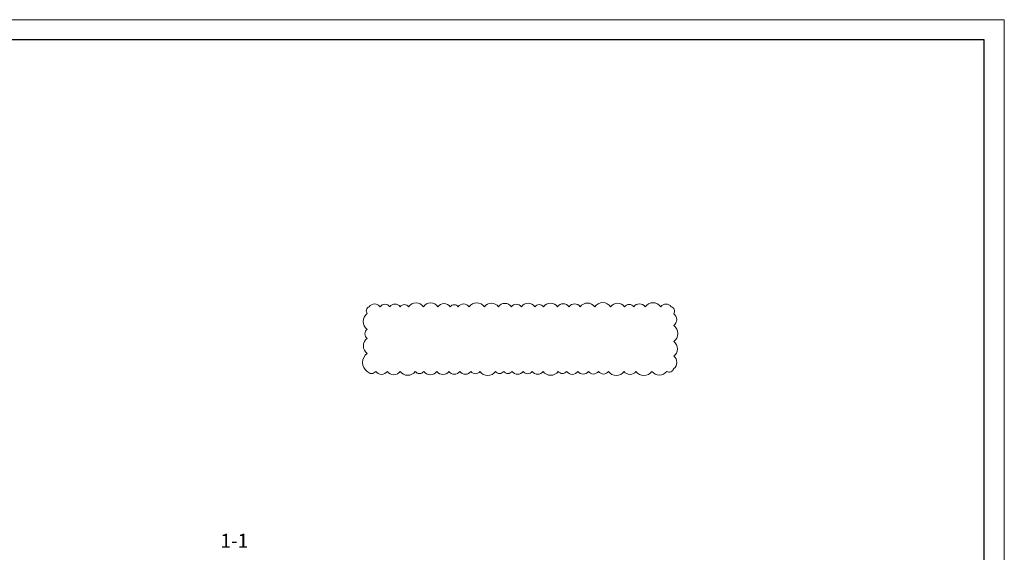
# Model space of a CAD drawing. Header units: millimetres. Extents: x 376598 to 1249954, y -318491 to -22134.
# Tile 322 of 444: x 816128 to 840769, y -301307 to -287979. Entities that reach past the tile are written whole.
import ezdxf

# ---------------------------------------------------------------- set-up
doc = ezdxf.new("R2010")
doc.units = ezdxf.units.MM
doc.layers.add('РАЗМЕРЫ', color=1, linetype='Continuous', lineweight=9)
doc.layers.add('ТОНКИЕ', color=7, linetype='Continuous', lineweight=9)
doc.layers.add('ТОЛСТЫЕ_ОСНОВНЫЕ', color=6, linetype='Continuous')
doc.styles.add('GOST-2.304_Type-B', font='GOST_Common.ttf')

# ---------------------------------------------------------------- blocks, each defined once
blk = doc.blocks.new('*U56')
at = {"layer": 'ТОЛСТЫЕ_ОСНОВНЫЕ', "color": 6}
blk.add_lwpolyline([(20, 5), (415, 5), (415, 292), (20, 292)], close=True, dxfattribs=at)
at = {"layer": 'ТОНКИЕ'}
blk.add_lwpolyline([(0, 0), (420, 0), (420, 297), (0, 297)], close=True, dxfattribs=at)

msp = doc.modelspace()

# ---------------------------------------------------------------- linework, layer by layer
at = {"layer": 'РАЗМЕРЫ', "color": 240, "lineweight": 0, "true_color": 0xed1f24}
msp.add_lwpolyline([(824825.6, -296779.5, 0.5205671), (825036.9, -296779.5, 0.5205671), (825328.9, -296779.5, 0.5205671), (825650.8, -296779.5, 0.5205671), (826025.3, -296779.5, 0.5205671), (826239.4, -296779.5, 0.5205671), (826569.1, -296779.5, 0.5205671), (826869.5, -296779.5, 0.5205671), (827143.6, -296779.5, 0.5205671), (827424.4, -296779.5, 0.5205671), (827645.2, -296779.5, 0.5205671), (828035.5, -296779.5, 0.5205671), (828240.8, -296779.5, 0.5205671), (828452, -296779.5, 0.5205671), (828728.7, -296779.5, 0.5205671), (828952.4, -296779.5, 0.5205671), (829227.3, -296779.5, 0.5205671), (829603.6, -296779.5, 0.5205671), (829814, -296779.5, 0.5205671), (830098.4, -296779.5, 0.5205671), (830359.2, -296779.5, 0.5205671), (830613.3, -296779.5, 0.5205671), (830865.5, -296779.5, 0.5205671), (831253.4, -296779.5, 0.5205671), (831550.9, -296779.5, 0.5205671), (831949.2, -296779.5, 0.5205671), (832319, -296779.5, 0.5205671), (832494.4, -296708.9, 0.5205671), (832494.4, -296401.6, 0.5205671), (832494.4, -296032.2, 0.5205671), (832494.4, -295633, 0.5205671), (832494.4, -295335.9, 0.5205671), (832433.9, -295162.9, 0.5205671), (832173.8, -295162.9, 0.5205671), (831779.6, -295162.9, 0.5205671), (831495, -295162.9, 0.5205671), (831263, -295162.9, 0.5205671), (830917.1, -295162.9, 0.5205671), (830517.8, -295162.9, 0.5205671), (830155.2, -295162.9, 0.5205671), (829877.9, -295162.9, 0.5205671), (829585.7, -295162.9, 0.5205671), (829233.3, -295162.9, 0.5205671), (829020.3, -295162.9, 0.5205671), (828682.1, -295162.9, 0.5205671), (828431.8, -295162.9, 0.5205671), (828107.5, -295162.9, 0.5205671), (827756.1, -295162.9, 0.5205671), (827373.3, -295162.9, 0.5205671), (827102.4, -295162.9, 0.5205671), (826901.9, -295162.9, 0.5205671), (826594.4, -295162.9, 0.5205671), (826230.7, -295162.9, 0.5205671), (825861.2, -295162.9, 0.5205671), (825649.4, -295162.9, 0.5205671), (825391.7, -295162.9, 0.5205671), (825146.1, -295162.9, 0.5205671), (824873.8, -295162.9, 0.5205671), (824825.6, -295335.1, 0.5205671), (824825.6, -295727.7, 0.5205671), (824825.6, -295953.9, 0.5205671), (824825.6, -296330.1, 0.5205671)], format="xyb", close=True, dxfattribs=at)

# ---------------------------------------------------------------- block references
at = {"xscale": 100, "yscale": 100, "zscale": 100}
msp.add_blockref('*U56', (798768.6, -317678.9), dxfattribs=at)

# ---------------------------------------------------------------- texts
at = {"layer": 'РАЗМЕРЫ', "insert": (821499.9, -301018.5), "char_height": 350, "attachment_point": 5, "style": 'GOST-2.304_Type-B'}
msp.add_mtext_dynamic_manual_height_columns('1-1', width=3941.213, gutter_width=625, heights=[0], dxfattribs=at)

doc.saveas('drawing.dxf')
